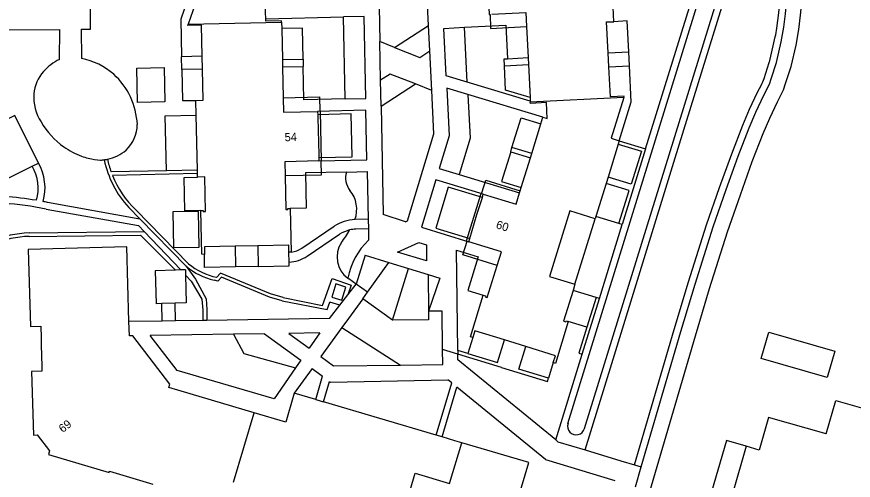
# Model space of a CAD drawing. Extents: x 194485 to 197793, y 468269 to 470822.
# Drawn here: x 197052.8 to 197174.3, y 469067.8 to 469135.1 of the extents above; entities that cross this region are included whole.
import ezdxf

# ---------------------------------------------------------------- set-up
doc = ezdxf.new("R2010")
doc.units = 0
for name, color, linetype in [('BGT grensvlak begroeid terreindeel', 7, 'Continuous'), ('BGT grensvlak begroeid terreindeel LR', 7, 'Continuous'), ('BGT grensvlak gebouwinstallatie plus 1', 7, 'Continuous'), ('BGT grensvlak onbegroeid terreindeel', 7, 'Continuous'), ('BGT grensvlak onbegroeid terreindeel LR', 7, 'Continuous'), ('BGT grensvlak pand op maaiveld', 7, 'Continuous'), ('BGT grensvlak pand op maaiveld LR', 7, 'Continuous'), ('BGT grensvlak waterdeel', 7, 'Continuous'), ('BGT grensvlak wegdeel', 7, 'Continuous'), ('BGT tekst huisnummerreeks', 7, 'Continuous')]:
    doc.layers.add(name, color=color, linetype=linetype)

msp = doc.modelspace()

# ---------------------------------------------------------------- linework, layer by layer
at = {"layer": 'BGT grensvlak begroeid terreindeel'}
for p, q in [((197144.17, 469115.93), (197155.43, 469152.33)), ((197148.47, 469114.6), (197159.72, 469151)), ((197100.53, 469123.17), (197100.29, 469135.07)), ((197107.69, 469130.64), (197112.65, 469133.84)), ((197118.26, 469125.61), (197117.87, 469133.56)), ((197162.25, 469128.95), (197163, 469132.17)), ((197141.83, 469127.99), (197141.73, 469129.99)), ((197094.42, 469128.93), (197094.45, 469127.89)), ((197161.38, 469126.15), (197162.12, 469128.47)), ((197105.75, 469122.1), (197110.76, 469125.34)), ((197124.57, 469115.5), (197124.76, 469116.12)), ((197140.34, 469117.09), (197144.17, 469115.93)), ((197144.17, 469115.93), (197140.77, 469104.94)), ((197139.25, 469084.77), (197148.47, 469114.6)), ((197074.58, 469112.73), (197066.55, 469112.57)), ((197079.09, 469112.32), (197066.74, 469112.07)), ((197069.1, 469107.41), (197070.7, 469105.77)), ((197070.14, 469107.06), (197077.8, 469099.25)), ((197087.9, 469098.86), (197084.63, 469098.79)), ((197082.05, 469096.72), (197081.49, 469096.85)), ((197134.95, 469086.1), (197137.46, 469094.2)), ((197099.76, 469093.22), (197098.33, 469093.67)), ((197084.33, 469089.02), (197085.82, 469086.2)), ((197085.82, 469086.2), (197093.33, 469084.14)), ((197118.35, 469086.2), (197116.88, 469086.64)), ((197123.24, 469084.2), (197116.89, 469086.12)), ((197131.11, 469073.68), (197134.95, 469086.1)), ((197135.37, 469072.22), (197139.25, 469084.77))]:
    msp.add_line(p, q, dxfattribs=at)
for points in [[(197163.22, 469133.42), (197163.49, 469135.64), (197163.8, 469139), (197164.21, 469142.81), (197164.57, 469145.51), (197165.13, 469148.8), (197165.22, 469149.3)], [(197123.66, 469127.99), (197123.61, 469128.99), (197124.11, 469129.01)], [(197142.57, 469070.04), (197148.33, 469089.68), (197150.4, 469096.6), (197153.01, 469104.9), (197154.92, 469110.33), (197156.67, 469115.19), (197158.28, 469119.34), (197159.27, 469121.68), (197160.43, 469124.15), (197160.99, 469125.21)], [(197118.35, 469123.8), (197118.67, 469117.46), (197117.07, 469112.2)], [(197091.51, 469094.33), (197089.7, 469094.88), (197082.42, 469097.89), (197081.87, 469097.27)], [(197091.37, 469093.85), (197089.53, 469094.4), (197082.56, 469097.29), (197082.05, 469096.72)], [(197091.51, 469094.33), (197097.24, 469093.19), (197098.66, 469097.11), (197101.39, 469096.15), (197100.92, 469094.73)], [(197091.37, 469093.85), (197097.92, 469092.6), (197098.33, 469093.67)], [(197135.65, 469090.05), (197134.48, 469086.27), (197134.95, 469086.1)], [(197123.24, 469084.2), (197129.94, 469082.17), (197130.08, 469082.65)]]:
    msp.add_lwpolyline(points, dxfattribs=at)
for centre, radius, start, end in [((197151.38, 469134.86), 11.93, 346.9507, 353.075), ((197156.44, 469130.29), 5.96, 342.2566, 347.0518), ((197155.54, 469128.03), 6.14, 332.6209, 342.1221), ((197080, 469117.41), 14.79, 191.9784, 222.5069), ((197080.05, 469117.42), 14.35, 192.0851, 199.7729), ((197103.5, 469111.68), 2.9, 162.3127, 218.195), ((197080, 469117.41), 14.3, 201.9104, 226.362), ((197097.89, 469107.14), 4.32, 340.1618, 39.5595), ((197086.17, 469112.66), 17.26, 323.1722, 330.4489), ((197103.12, 469100.21), 3.77, 146.071, 234.2045), ((197083.96, 469106.78), 9.73, 230.7082, 257.5887), ((197083.96, 469106.78), 10.24, 230.566, 256.0314)]:
    msp.add_arc(centre, radius, start, end, dxfattribs=at)
at = {"layer": 'BGT grensvlak begroeid terreindeel LR'}
for p, q in [((197076.81, 469127.42), (197076.77, 469129.3)), ((197100.06, 469089.98), (197108.58, 469084.54))]:
    msp.add_line(p, q, dxfattribs=at)
at = {"layer": 'BGT grensvlak gebouwinstallatie plus 1'}
for p, q in [((197133.91, 469096.27), (197136.85, 469105.78)), ((197103.44, 469100.51), (197102.13, 469096.3)), ((197103.44, 469100.51), (197106.86, 469099.45)), ((197112.57, 469097.67), (197114.29, 469097.14)), ((197114.29, 469097.14), (197112.63, 469092.35)), ((197103.77, 469095.11), (197102.13, 469096.3)), ((197155.89, 469073.58), (197152.47, 469061.73)), ((197158.78, 469072.75), (197155.89, 469073.58))]:
    msp.add_line(p, q, dxfattribs=at)
for points in [[(197126.32, 469144.99), (197121.08, 469144.75), (197121.19, 469142.68), (197121.11, 469142.66), (197121.47, 469135.44), (197121.57, 469135.44), (197121.63, 469133.4), (197126.89, 469133.66)], [(197074.26, 469127.72), (197074.36, 469122.75), (197070.39, 469122.66), (197070.28, 469127.63), (197074.26, 469127.72)], [(197091.55, 469123.32), (197096.8, 469123.45), (197096.85, 469121.39), (197096.91, 469121.38), (197097.07, 469114.17), (197097.01, 469114.16), (197097.06, 469112.11), (197091.8, 469112)], [(197122.61, 469099), (197117.6, 469100.52), (197118.23, 469102.52), (197118.15, 469102.56), (197120.27, 469109.45), (197120.35, 469109.44), (197120.36, 469109.52), (197120.94, 469111.39), (197125.96, 469109.84)]]:
    msp.add_lwpolyline(points, dxfattribs=at)
at = {"layer": 'BGT grensvlak onbegroeid terreindeel'}
for p, q in [((197079.77, 469129.36), (197076.77, 469129.3)), ((197138.73, 469129.84), (197141.73, 469129.99)), ((197091.43, 469128.87), (197094.42, 469128.93)), ((197123.66, 469127.99), (197127.16, 469128.16)), ((197079.81, 469127.48), (197076.81, 469127.42)), ((197138.83, 469127.84), (197141.83, 469127.99)), ((197127.63, 469115.25), (197124.76, 469116.12)), ((197124.57, 469115.5), (197127.43, 469114.62)), ((197079.08, 469112.82), (197074.58, 469112.73)), ((197140.77, 469104.94), (197140.3, 469105.08)), ((197054.63, 469103.71), (197071.35, 469103.92)), ((197137.46, 469094.2), (197140.77, 469104.94)), ((197084.57, 469101.79), (197084.63, 469098.79)), ((197087.83, 469101.86), (197087.9, 469098.86)), ((197136.98, 469094.35), (197135.65, 469090.05)), ((197137.46, 469094.2), (197136.98, 469094.35)), ((197135.65, 469090.05), (197132.94, 469090.87)), ((197119.06, 469088.54), (197118.35, 469086.2)), ((197130.76, 469084.9), (197130.08, 469082.65))]:
    msp.add_line(p, q, dxfattribs=at)
for points in [[(197078.55, 469140.27), (197076.66, 469134.73), (197076.77, 469129.3)], [(197141.73, 469129.99), (197141.5, 469134.48), (197139.55, 469134.38)], [(197094.42, 469128.93), (197094.33, 469133.43), (197091.33, 469133.37)], [(197076.81, 469127.42), (197076.9, 469122.92), (197078.86, 469122.96)], [(197127.39, 469123.37), (197123.83, 469124.44), (197123.66, 469127.99)], [(197140.34, 469117.09), (197142.09, 469122.74), (197141.83, 469127.99)], [(197096.7, 469114.66), (197101.56, 469114.78), (197101.42, 469120.98), (197096.55, 469120.87)], [(197074.58, 469112.73), (197074.41, 469120.73), (197078.91, 469120.82)], [(197124.76, 469116.12), (197126.08, 469120.42), (197128.95, 469119.55)], [(197140.2, 469116.61), (197143.55, 469115.59), (197142.07, 469110.82), (197138.72, 469111.83)], [(197124.57, 469115.5), (197123.24, 469111.2), (197126.11, 469110.32)], [(197079.58, 469106.96), (197077.25, 469106.91), (197077.15, 469111.78), (197079.1, 469111.82)], [(197120.46, 469108.87), (197115.48, 469110.38), (197113.68, 469104.43), (197118.65, 469102.93)], [(197140.3, 469105.08), (197141.77, 469109.86), (197138.42, 469110.88)], [(197054.65, 469103.21), (197070.79, 469103.41), (197075.88, 469098.32)], [(197084.63, 469098.79), (197080.13, 469098.7), (197080.09, 469100.61)], [(197087.9, 469098.86), (197092.4, 469098.96), (197092.39, 469099.49)], [(197099.19, 469096.31), (197098.61, 469094.39), (197100.05, 469093.96)], [(197100.05, 469093.96), (197100.62, 469095.87), (197099.19, 469096.31)], [(197118.35, 469086.2), (197122.66, 469084.89), (197123.66, 469088.19)], [(197130.08, 469082.65), (197125.77, 469083.95), (197126.77, 469087.23)]]:
    msp.add_lwpolyline(points, dxfattribs=at)
for centre, radius, start, end in [((197055.05, 469089.11), 14.61, 91.6259, 113.4047), ((197055.05, 469089.12), 14.1, 91.6211, 113.3617)]:
    msp.add_arc(centre, radius, start, end, dxfattribs=at)
at = {"layer": 'BGT grensvlak onbegroeid terreindeel LR'}
for p, q in [((197140.3, 469105.08), (197136.95, 469106.1)), ((197136.98, 469094.35), (197133.63, 469095.36))]:
    msp.add_line(p, q, dxfattribs=at)
at = {"layer": 'BGT grensvlak pand op maaiveld'}
for p, q in [((197139.55, 469134.38), (197139.44, 469136.48)), ((197091.31, 469134.3), (197091.33, 469133.37)), ((197047.87, 469133.17), (197059.1, 469133.26)), ((197059.05, 469128.9), (197059.1, 469133.26)), ((197062.21, 469133.29), (197062.24, 469129.03)), ((197091.33, 469133.37), (197091.43, 469128.87)), ((197126.89, 469133.66), (197127.11, 469129.16)), ((197079.81, 469127.48), (197079.77, 469129.36)), ((197138.83, 469127.84), (197138.73, 469129.84)), ((197091.43, 469128.87), (197091.45, 469127.82)), ((197127.11, 469129.16), (197127.16, 469128.16)), ((197127.16, 469128.16), (197127.39, 469123.37)), ((197091.45, 469127.82), (197091.55, 469123.32)), ((197127.39, 469123.37), (197127.42, 469122.84)), ((197078.91, 469120.82), (197078.86, 469122.96)), ((197127.42, 469122.84), (197127.42, 469122.7)), ((197096.54, 469121.36), (197096.55, 469120.87)), ((197079.08, 469112.82), (197078.91, 469120.82)), ((197128.95, 469119.55), (197129.25, 469120.51)), ((197127.63, 469115.25), (197128.95, 469119.55)), ((197140.2, 469116.61), (197138.72, 469111.83)), ((197140.34, 469117.09), (197140.2, 469116.61)), ((197127.43, 469114.62), (197127.63, 469115.25)), ((197096.7, 469114.66), (197096.71, 469114.17)), ((197126.11, 469110.32), (197127.43, 469114.62)), ((197079.09, 469112.32), (197079.08, 469112.82)), ((197079.1, 469111.82), (197079.09, 469112.32)), ((197138.72, 469111.83), (197138.42, 469110.88)), ((197125.96, 469109.84), (197126.11, 469110.32)), ((197138.42, 469110.88), (197136.95, 469106.1)), ((197120.46, 469108.87), (197120.6, 469109.35)), ((197125.87, 469109.54), (197125.96, 469109.84)), ((197092.56, 469107.27), (197092.7, 469100.92)), ((197136.95, 469106.1), (197136.85, 469105.78)), ((197118.5, 469102.45), (197118.65, 469102.93)), ((197087.83, 469101.86), (197084.57, 469101.79)), ((197092.7, 469100.92), (197092.35, 469100.91)), ((197103.77, 469095.11), (197106.86, 469099.45)), ((197106.86, 469099.45), (197109.71, 469098.56)), ((197075.88, 469098.32), (197072.93, 469098.24)), ((197072.93, 469098.24), (197073.07, 469093.44)), ((197076.65, 469098.34), (197075.88, 469098.32)), ((197077.33, 469098.36), (197076.65, 469098.34)), ((197077.33, 469098.36), (197077.35, 469097.6)), ((197109.71, 469098.56), (197112.57, 469097.67)), ((197077.35, 469097.6), (197077.46, 469093.57)), ((197112.57, 469097.67), (197112.63, 469092.35)), ((197133.91, 469096.27), (197133.63, 469095.36)), ((197103.08, 469094.13), (197103.77, 469095.11)), ((197073.91, 469093.46), (197073.07, 469093.44)), ((197075.87, 469093.52), (197073.91, 469093.46)), ((197077.46, 469093.57), (197075.87, 469093.52)), ((197107.4, 469091.07), (197103.08, 469094.13)), ((197056.37, 469088.5), (197056.39, 469087.5)), ((197126.77, 469087.23), (197123.66, 469088.19)), ((197056.39, 469087.5), (197056.48, 469084.31)), ((197093.14, 469080.47), (197093.03, 469080.1)), ((197096.26, 469079.55), (197093.14, 469080.47)), ((197096.26, 469079.55), (197097.39, 469079.21)), ((197113.77, 469074.36), (197097.39, 469079.21)), ((197114.62, 469074.11), (197113.77, 469074.36)), ((197116.48, 469073.56), (197114.62, 469074.11)), ((197117.46, 469073.27), (197116.48, 469073.56)), ((197158.78, 469072.75), (197156.79, 469065.86)), ((197066.33, 469069.16), (197072.58, 469067.27))]:
    msp.add_line(p, q, dxfattribs=at)
for points in [[(197062.21, 469133.29), (197063.54, 469133.3), (197063.29, 469165.15)], [(197078.55, 469140.27), (197079.75, 469139.87), (197077.73, 469134.01)], [(197088.99, 469134.8), (197088.93, 469136.73), (197089.57, 469136.52)], [(197121.84, 469135.47), (197126.79, 469135.7), (197126.89, 469133.66)], [(197091.31, 469134.3), (197091.3, 469134.48), (197089, 469134.43), (197088.99, 469134.8)], [(197138.73, 469129.84), (197138.5, 469134.34), (197139.55, 469134.38)], [(197079.77, 469129.36), (197079.68, 469133.87), (197077.67, 469133.82), (197077.73, 469134.01)], [(197078.86, 469122.96), (197079.9, 469122.99), (197079.81, 469127.48)], [(197140.98, 469123.36), (197141.04, 469123.56), (197139.05, 469123.46), (197138.83, 469127.84)], [(197091.55, 469123.32), (197091.59, 469121.27), (197096.54, 469121.36)], [(197140.98, 469123.36), (197139.17, 469117.47), (197140.34, 469117.09)], [(197129.25, 469120.51), (197129.89, 469120.31), (197129.75, 469122.63), (197127.43, 469122.52), (197127.42, 469122.7)], [(197096.55, 469120.87), (197096.61, 469118.25), (197096.64, 469117.28), (197096.7, 469114.66)], [(197096.71, 469114.17), (197091.76, 469114.05), (197091.8, 469112)], [(197079.58, 469106.96), (197079.93, 469106.97), (197079.93, 469106.82), (197080.25, 469106.83), (197080.15, 469111.85), (197079.1, 469111.82)], [(197091.8, 469112), (197091.9, 469107.1), (197092.22, 469107.11), (197092.21, 469107.26), (197092.56, 469107.27)], [(197118.65, 469102.93), (197119.68, 469106.37), (197120.46, 469108.87)], [(197120.6, 469109.35), (197125.36, 469107.89), (197125.87, 469109.54)], [(197075.51, 469106.76), (197075.62, 469101.58), (197079.35, 469101.66), (197079.24, 469106.84), (197075.51, 469106.76)], [(197080.09, 469100.61), (197079.74, 469100.62), (197079.58, 469106.96)], [(197136.85, 469105.78), (197133.15, 469106.91), (197130.23, 469097.41), (197133.91, 469096.27)], [(197069.14, 469090.86), (197068.83, 469101.7), (197054.52, 469101.3)], [(197084.57, 469101.79), (197080.12, 469101.7), (197080.09, 469100.61)], [(197092.35, 469100.91), (197092.33, 469101.96), (197087.83, 469101.86)], [(197122.61, 469099), (197123.22, 469100.99), (197118.5, 469102.45), (197118.5, 469102.45)], [(197054.52, 469101.3), (197054.82, 469090.15), (197056.32, 469090.19), (197056.37, 469088.5)], [(197120.59, 469094.68), (197120.92, 469094.58), (197120.88, 469094.43), (197121.18, 469094.34), (197122.61, 469099)], [(197133.63, 469095.36), (197132.26, 469090.92), (197132.56, 469090.83), (197132.61, 469090.97), (197132.94, 469090.87)], [(197119.06, 469088.54), (197118.73, 469088.64), (197120.59, 469094.68)], [(197112.63, 469092.35), (197112.64, 469091.12), (197107.4, 469091.07)], [(197087.32, 469077.62), (197074.93, 469081.3), (197075.07, 469081.77), (197069.69, 469088.8), (197069.2, 469088.8), (197069.14, 469090.86)], [(197132.94, 469090.87), (197131.1, 469084.79), (197130.76, 469084.9)], [(197123.66, 469088.19), (197119.36, 469089.52), (197119.06, 469088.54)], [(197160.95, 469085.5), (197162.07, 469089.34), (197171.66, 469086.55), (197170.55, 469082.72), (197160.95, 469085.5)], [(197130.76, 469084.9), (197131.08, 469085.89), (197126.77, 469087.23)], [(197056.48, 469084.31), (197056.5, 469083.64), (197055, 469083.6), (197055.25, 469074.38)], [(197093.03, 469080.1), (197091.9, 469076.27), (197087.32, 469077.62)], [(197170.4, 469074.54), (197171.79, 469079.39), (197179.26, 469077.26), (197178.41, 469074.29)], [(197170.4, 469074.54), (197162.01, 469076.92), (197160.66, 469072.21), (197158.78, 469072.75)], [(197055.25, 469074.38), (197055.79, 469074.4), (197057.58, 469072.08), (197057.43, 469071.56)], [(197113, 469059.05), (197122.97, 469056.09), (197127.19, 469070.39), (197117.46, 469073.27)], [(197057.43, 469071.56), (197066.27, 469068.97), (197066.33, 469069.16)]]:
    msp.add_lwpolyline(points, dxfattribs=at)
for centre, radius, start, end in [((197062.35, 469122.11), 7.55, 115.9259, 138.23), ((197060.47, 469119.43), 9.76, 48.5438, 79.5155), ((197061, 469123.36), 5.71, 138.5221, 174.552), ((197058.91, 469118.17), 11.74, 26.9478, 46.9214), ((197062.17, 469123.49), 6.86, 176.5712, 212.2228), ((197057.42, 469118.44), 12.98, 4.5099, 22.8922), ((197066.3, 469125.61), 11.49, 210.1777, 234.9559), ((197065.16, 469119.52), 5.19, 313.3127, 359.3946), ((197065.65, 469124.43), 10.15, 234.091, 250.31), ((197065.61, 469124.3), 10.02, 250.3157, 256.2858), ((197064.77, 469120.41), 6.12, 281.8042, 310.2876), ((197065.63, 469124.3), 10.02, 256.148, 266.5184), ((197064.75, 469120.68), 6.39, 272.4823, 277.0262), ((197064.77, 469120.44), 6.15, 277.0926, 281.7568)]:
    msp.add_arc(centre, radius, start, end, dxfattribs=at)
at = {"layer": 'BGT grensvlak pand op maaiveld LR'}
for p, q in [((197077.73, 469134.01), (197091.31, 469134.3)), ((197140.98, 469123.36), (197127.42, 469122.7)), ((197107.4, 469091.07), (197109.71, 469098.56)), ((197084.33, 469067.56), (197087.32, 469077.62))]:
    msp.add_line(p, q, dxfattribs=at)
msp.add_lwpolyline([(197108.21, 469060.47), (197110.69, 469068.86), (197115.7, 469067.37), (197117.46, 469073.27)], dxfattribs=at)
at = {"layer": 'BGT grensvlak waterdeel'}
for p, q in [((197132.89, 469076.06), (197155.67, 469149.73)), ((197135.29, 469075.34), (197158.08, 469149.07))]:
    msp.add_line(p, q, dxfattribs=at)
msp.add_arc((197134.08, 469075.66), 1.25, 161.2795, 345.4888, dxfattribs=at)
at = {"layer": 'BGT grensvlak wegdeel'}
for p, q in [((197088.99, 469134.8), (197100.29, 469135.07)), ((197112.83, 469130.13), (197112.65, 469133.84)), ((197107.69, 469130.64), (197105.56, 469131.48)), ((197105.67, 469125.87), (197105.56, 469131.48)), ((197113.11, 469124.41), (197112.83, 469130.13)), ((197124.11, 469129.01), (197127.11, 469129.16)), ((197091.45, 469127.82), (197094.45, 469127.89)), ((197105.75, 469122.1), (197105.67, 469125.87)), ((197113.11, 469124.41), (197110.76, 469125.34)), ((197127.42, 469122.84), (197118.26, 469125.61)), ((197129.25, 469120.51), (197118.35, 469123.8)), ((197105.75, 469122.1), (197106.06, 469106.4)), ((197055.09, 469113.41), (197055.98, 469113.86)), ((197057.3, 469108.16), (197070.7, 469105.77)), ((197057.11, 469107.17), (197070.53, 469104.78)), ((197109.28, 469105.32), (197106.06, 469106.4)), ((197070.7, 469105.77), (197077.46, 469098.88)), ((197103.87, 469105.71), (197101.95, 469105.67)), ((197103.87, 469105.71), (197103.9, 469104.31)), ((197070.53, 469104.78), (197071.35, 469103.92)), ((197071.35, 469103.92), (197076.65, 469098.34)), ((197094.25, 469101.49), (197098.94, 469104.69)), ((197103.9, 469104.31), (197102.07, 469104.28)), ((197103.9, 469104.31), (197103.93, 469102.68)), ((197095.02, 469100.33), (197099.73, 469103.53)), ((197092.39, 469099.49), (197092.35, 469100.91)), ((197102.13, 469096.3), (197101.08, 469097.04)), ((197100.92, 469094.73), (197102.13, 469096.3)), ((197099.76, 469093.22), (197100.92, 469094.73)), ((197073.95, 469090.93), (197073.91, 469093.46)), ((197075.91, 469090.96), (197075.87, 469093.52)), ((197098.27, 469091.28), (197099.76, 469093.22)), ((197103.08, 469094.13), (197101.03, 469091.32)), ((197073.95, 469090.93), (197069.14, 469090.86)), ((197075.91, 469090.96), (197073.95, 469090.93)), ((197079.88, 469091.02), (197075.91, 469090.96)), ((197080.46, 469091.03), (197079.88, 469091.02)), ((197098.27, 469091.28), (197080.46, 469091.03)), ((197101.03, 469091.32), (197100.06, 469089.98)), ((197100.06, 469089.98), (197096.99, 469085.77)), ((197084.33, 469089.02), (197072.23, 469088.85)), ((197088.8, 469089.09), (197084.33, 469089.02)), ((197088.8, 469089.09), (197094.09, 469085.23)), ((197096.84, 469089.2), (197092.36, 469089.14)), ((197092.36, 469089.14), (197095.31, 469086.99)), ((197096.84, 469089.2), (197095.31, 469086.99)), ((197116.89, 469086.12), (197114.68, 469086.79)), ((197114.71, 469084.61), (197114.68, 469086.79)), ((197116.88, 469086.64), (197116.89, 469086.12)), ((197116.9, 469085.29), (197116.89, 469086.12)), ((197094.09, 469085.23), (197093.33, 469084.14)), ((197108.58, 469084.54), (197114.71, 469084.61)), ((197131.11, 469073.68), (197116.9, 469085.29)), ((197093.33, 469084.14), (197090.24, 469079.66)), ((197095.73, 469084.03), (197093.14, 469080.47)), ((197095.73, 469084.03), (197097.25, 469082.92)), ((197096.26, 469079.55), (197097.25, 469082.92)), ((197097.39, 469079.21), (197098.27, 469082.17)), ((197098.27, 469082.17), (197098.42, 469082.06)), ((197098.42, 469082.06), (197115.46, 469082.4)), ((197116.02, 469081.95), (197115.46, 469082.4)), ((197113.77, 469074.36), (197116.02, 469081.95)), ((197114.62, 469074.11), (197116.76, 469081.34)), ((197129.64, 469070.82), (197116.76, 469081.34)), ((197131.44, 469073.41), (197131.11, 469073.68)), ((197131.44, 469073.41), (197135.37, 469072.22)), ((197135.37, 469072.22), (197140.58, 469070.64)), ((197129.64, 469070.82), (197139.71, 469067.77)), ((197140.58, 469070.64), (197142.57, 469070.04)), ((197142.57, 469070.04), (197143.53, 469069.75)), ((197142.69, 469066.87), (197143.53, 469069.75))]:
    msp.add_line(p, q, dxfattribs=at)
for points in [[(197137.08, 469038.55), (197144.78, 469066.18), (197151.4, 469088.77), (197153.46, 469095.66), (197156.04, 469103.89), (197157.93, 469109.26), (197159.66, 469114.07), (197161.25, 469118.13), (197162.19, 469120.38), (197163.3, 469122.73), (197164.21, 469124.48), (197164.5, 469125.41), (197165.29, 469127.86), (197166.01, 469130.98), (197166.42, 469133.23), (197166.67, 469135.3), (197166.98, 469138.68), (197167.39, 469142.43), (197167.74, 469145.03), (197168.28, 469148.24), (197168.88, 469151.38), (197169.54, 469154.9)], [(197112.65, 469133.84), (197111.73, 469152.45), (197109.58, 469151.3), (197105.41, 469139.13), (197105.56, 469131.48)], [(197143.53, 469069.75), (197149.29, 469089.4), (197151.35, 469096.3), (197153.96, 469104.58), (197155.86, 469110), (197157.6, 469114.84), (197159.21, 469118.96), (197160.18, 469121.27), (197161.33, 469123.71), (197162.17, 469125.32), (197162.4, 469126.08), (197163.16, 469128.44), (197163.85, 469131.43), (197164.24, 469133.56), (197164.48, 469135.53), (197164.79, 469138.9), (197165.2, 469142.69), (197165.56, 469145.36), (197166.11, 469148.63), (197166.18, 469149.01)], [(197100.53, 469123.17), (197103.53, 469123.24), (197103.29, 469135.15), (197100.29, 469135.07)], [(197118.26, 469125.61), (197115.21, 469126.53), (197114.87, 469133.41), (197117.87, 469133.56)], [(197117.87, 469133.56), (197123.88, 469133.87), (197124.11, 469129.01)], [(197107.69, 469130.64), (197111.37, 469129.19), (197112.83, 469130.13)], [(197100.53, 469123.17), (197094.55, 469123.02), (197094.45, 469127.89)], [(197110.76, 469125.34), (197107.09, 469126.78), (197105.67, 469125.87)], [(197118.35, 469123.8), (197115.3, 469124.73), (197115.64, 469117.83), (197114.2, 469113.07), (197117.07, 469112.2)], [(197109.28, 469105.32), (197109.6, 469105.46), (197113.43, 469118.11), (197113.11, 469124.41)], [(197096.71, 469114.17), (197103.7, 469114.33), (197103.56, 469121.54), (197096.54, 469121.36)], [(197055.98, 469113.86), (197052.57, 469120.74), (197047.5, 469118.23), (197050.91, 469111.34), (197055.09, 469113.41)], [(197100.74, 469112.56), (197094.79, 469112.42), (197094.89, 469107.31), (197092.56, 469107.27)], [(197100.74, 469112.56), (197103.74, 469112.63), (197103.87, 469105.71)], [(197120.6, 469109.35), (197113.71, 469111.44), (197111.62, 469104.54), (197118.5, 469102.45)], [(197117.07, 469112.2), (197121.54, 469110.84), (197125.87, 469109.54)], [(197108.14, 469100.94), (197111.23, 469102.32), (197112.35, 469101.98), (197112.37, 469099.66), (197108.14, 469100.94)], [(197116.88, 469086.64), (197116.71, 469101.22), (197119.86, 469100.26), (197118.36, 469095.36), (197120.59, 469094.68)], [(197077.46, 469098.88), (197078.81, 469097), (197080.35, 469094.17), (197080.45, 469092.59), (197080.46, 469091.03)], [(197077.35, 469097.6), (197078.19, 469096.71), (197079.71, 469094.09), (197079.88, 469092.53), (197079.88, 469091.02)], [(197114.68, 469086.79), (197114.61, 469092.38), (197112.63, 469092.35)], [(197090.24, 469079.66), (197076.14, 469083.74), (197072.23, 469088.85)], [(197096.99, 469085.77), (197098.85, 469084.42), (197108.58, 469084.54)]]:
    msp.add_lwpolyline(points, dxfattribs=at)
for centre, radius, start, end in [((197049.72, 469110.25), 7.23, 344.2025, 29.9388), ((197049.72, 469110.25), 6.23, 343.2873, 30.5186), ((197048.36, 469064.76), 44.3, 80.4884, 86.5332), ((197048.39, 469064.98), 43.09, 78.3318, 86.5658), ((197050.38, 469074.93), 33.94, 78.2455, 79.3124), ((197102.35, 469099.34), 6.34, 93.591, 122.5359), ((197102.31, 469099.45), 4.83, 103.4655, 122.3527), ((197102.32, 469099.45), 4.83, 92.9933, 103.5585), ((197111.52, 469094.95), 10.84, 134.4445, 168.2621), ((197092.22, 469104.58), 3.69, 277.5917, 303.3902), ((197092.21, 469104.58), 5.09, 271.9172, 303.4189), ((197103.23, 469100.37), 3.97, 234.1506, 237.0389)]:
    msp.add_arc(centre, radius, start, end, dxfattribs=at)

# ---------------------------------------------------------------- texts
at = {"layer": 'BGT tekst huisnummerreeks'}
for s, rotation, p in [('54', 1.8, (197091.76, 469117.01)), ('60', 343.1, (197122.35, 469104.42)), ('69', 37.7, (197059.51, 469074.66))]:
    msp.add_text(s, height=1.2, rotation=rotation, dxfattribs=at).set_placement(p)

doc.saveas('drawing.dxf')
